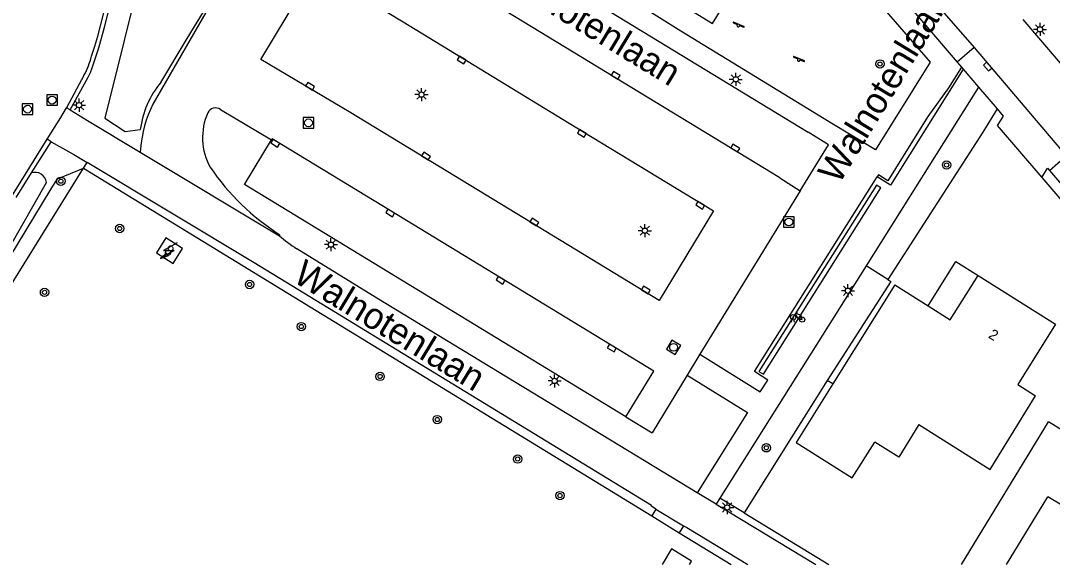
# Model space of a CAD drawing. Extents: x 136000 to 141014, y 402000 to 403500.
# Drawn here: x 138421.8 to 138520.3, y 402000 to 402051.9 of the extents above; entities that cross this region are included whole.
import ezdxf

# ---------------------------------------------------------------- set-up
doc = ezdxf.new("R2010")
doc.units = 0
for name, color, linetype in [('gg-afsc-hekwerk', 7, 'Continuous'), ('gg-afsc-muur', 7, 'Continuous'), ('gg-anno-huisnummerreeks BGT', 7, 'Continuous'), ('gg-anno-openbare ruimte label', 7, 'Continuous'), ('gg-bbg-gedigitaliseerde bebouwing', 7, 'Continuous'), ('gg-bbg-hoofdgebouw', 7, 'Continuous'), ('gg-bbg-onder overbouw', 7, 'Continuous'), ('gg-bbg-pand overbouw', 7, 'Continuous'), ('gg-knt-onverhard', 7, 'Continuous'), ('gg-knt-verharding', 7, 'Continuous'), ('gg-knt-verharding nz', 7, 'Continuous'), ('gg-kntw-greppel-droge sloot', 7, 'Continuous'), ('gt-grn-groengrens', 7, 'Continuous'), ('gt-grn-vlakafsluiter', 7, 'Continuous'), ('gt-grn-weggrens', 7, 'Continuous'), ('gt-symb-boom', 7, 'Continuous'), ('gt-symb-fietsenrek', 7, 'Continuous'), ('gt-symb-kolk', 7, 'Continuous'), ('gt-symb-lichtmast', 7, 'Continuous'), ('gt-symb-rioolschacht', 7, 'Continuous'), ('gt-symb-speelvoorziening', 7, 'Continuous'), ('gt-symb-trafo symbool', 7, 'Continuous')]:
    doc.layers.add(name, color=color, linetype=linetype)

# ---------------------------------------------------------------- blocks, each defined once
blk = doc.blocks.new('gt0-KOLK')
at = {"layer": 'gt-symb-kolk'}
blk.add_lwpolyline([(0, 0), (0.375, 0), (0.375, 0.4), (-0.375, 0.4), (-0.375, 0), (0, 0)], dxfattribs=at)
blk = doc.blocks.new('gt0-LMAST')
at = {"layer": 'gt-symb-lichtmast'}
for p, q in [((-0.182, 0.173), (-0.447, 0.438)), ((-0.005, 0.246), (-0.005, 0.621)), ((0.172, 0.173), (0.437, 0.438)), ((-0.255, -0.004), (-0.63, -0.004)), ((-0.182, -0.181), (-0.447, -0.446)), ((-0.005, -0.254), (-0.005, -0.629)), ((0.437, -0.446), (0.172, -0.181)), ((0.245, -0.004), (0.62, -0.004))]:
    blk.add_line(p, q, dxfattribs=at)
blk.add_circle((-0.005, -0.004), 0.25, dxfattribs=at)
blk = doc.blocks.new('gt0-BOOM')
at = {"layer": 'gt-symb-boom'}
for radius in [0.4, 0.2]:
    blk.add_circle((0, 0), radius, dxfattribs=at)
blk = doc.blocks.new('gt0-FREK')
at = {"layer": 'gt-symb-fietsenrek'}
for p, q in [((0.259, 0.762), (0.294, 0.823)), ((0.54, 0.335), (0.259, 0.762)), ((0.294, 0.823), (0.767, 0.714)), ((0.767, 0.714), (0.54, 0.335)), ((0.757, 0.841), (0.866, 0.816)), ((0.767, 0.714), (0.84, 0.822)), ((0.895, 0.252), (0.767, 0.714))]:
    blk.add_line(p, q, dxfattribs=at)
for points in [[(-0.124, 0), (-0.047, 0.312), (0.053, 0.312), (0.12, 0)], [(0.036, 0.476), (0.228, 0.708), (0.259, 0.762)], [(0.294, 0.823), (0.36, 0.937), (0.452, 0.935)], [(0.54, 0.335), (0.555, 0.305), (0.895, 0.252)]]:
    blk.add_lwpolyline(points, dxfattribs=at)
for centre in [(0.036, 0.476), (0.895, 0.252)]:
    blk.add_circle(centre, 0.252, dxfattribs=at)
blk = doc.blocks.new('gt0-RS')
at = {"layer": 'gt-symb-rioolschacht'}
blk.add_lwpolyline([(-0.5, -0.5), (0.5, -0.5), (0.5, 0.5), (-0.5, 0.5)], close=True, dxfattribs=at)
blk.add_circle((0, 0), 0.375, dxfattribs=at)
blk = doc.blocks.new('gt0-SV')
at = {"layer": 'gt-symb-speelvoorziening'}
for p, q in [((-0.477, 0.255), (-0.08, 0.096)), ((0.542, -0.076), (-0.449, 0.324)), ((0.125, 0.014), (0.515, -0.143))]:
    blk.add_line(p, q, dxfattribs=at)
for centre, radius, start, end in [((-0.466, 0.291), 0.0369, 63.6251, 252.66016), ((-0.002, -0.005), 0.128, 127.68665, 8.59861), ((0.531, -0.111), 0.0363, 243.50852, 72.54358)]:
    blk.add_arc(centre, radius, start, end, dxfattribs=at)
blk = doc.blocks.new('gt0-HSP')
at = {"layer": 'gt-symb-trafo symbool'}
for points in [[(0.771, 0.746), (-0.529, -0.004), (0.471, -0.004), (-0.829, -0.754)], [(-0.217, -0.24), (-0.829, -0.754), (-0.077, -0.48)]]:
    blk.add_lwpolyline(points, dxfattribs=at)

msp = doc.modelspace()

# ---------------------------------------------------------------- linework, layer by layer
at = {"layer": 'gg-afsc-hekwerk'}
for p, q in [((138404.306, 402000), (138427.809, 402037.794)), ((138427.809, 402037.794), (138482.069, 402004.631)), ((138482.069, 402004.631), (138484.705, 402003.02)), ((138484.705, 402003.02), (138489.646, 402000))]:
    msp.add_line(p, q, dxfattribs=at)
at = {"layer": 'gg-afsc-muur'}
for p, q in [((138498.838, 402017.546), (138490.907, 402004.909)), ((138499.362, 402017.214), (138498.838, 402017.546)), ((138490.907, 402004.909), (138499, 402000))]:
    msp.add_line(p, q, dxfattribs=at)
at = {"layer": 'gg-bbg-gedigitaliseerde bebouwing'}
for p, q in [((138511.642, 402000), (138519.98, 402013.6)), ((138515.944, 402000), (138519.895, 402006.45)), ((138525.018, 402003.371), (138519.895, 402006.45))]:
    msp.add_line(p, q, dxfattribs=at)
for points in [[(138507.583, 402013.342), (138514.4, 402009.06), (138518.723, 402016.086)], [(138507.583, 402013.342), (138505.679, 402010.234), (138503.367, 402011.65)], [(138495.853, 402011.633), (138501.206, 402008.268), (138503.367, 402011.65)]]:
    msp.add_lwpolyline(points, dxfattribs=at)
at = {"layer": 'gg-bbg-hoofdgebouw'}
for p, q in [((138513.24, 402027.55), (138520.64, 402022.92)), ((138505.3, 402026.66), (138499.362, 402017.214)), ((138505.3, 402026.66), (138508.47, 402024.667)), ((138499.362, 402017.214), (138495.853, 402011.633))]:
    msp.add_line(p, q, dxfattribs=at)
for points in [[(138435.661, 402031.146), (138434.763, 402029.726), (138436.369, 402028.71), (138437.267, 402030.129), (138435.661, 402031.146)], [(138520.64, 402022.92), (138517.028, 402017.147), (138518.723, 402016.086)], [(138533.83, 402008.39), (138528.5, 402011.78), (138529.43, 402013.24), (138525.45, 402015.74), (138522.95, 402011.74), (138519.98, 402013.6)], [(138485.683, 402000), (138485.871, 402000.306), (138483.977, 402001.469), (138483.077, 402000)]]:
    msp.add_lwpolyline(points, dxfattribs=at)
at = {"layer": 'gg-bbg-onder overbouw'}
msp.add_lwpolyline([(138508.47, 402024.667), (138510.58, 402023.34), (138513.24, 402027.55)], dxfattribs=at)
at = {"layer": 'gg-bbg-pand overbouw'}
msp.add_lwpolyline([(138508.47, 402024.667), (138511.125, 402028.889), (138513.24, 402027.55)], dxfattribs=at)
at = {"layer": 'gg-knt-onverhard'}
msp.add_lwpolyline([(138487.869, 402051.606), (138491.687, 402057.81), (138493.392, 402056.77), (138495.169, 402059.707), (138488.39, 402063.888), (138482.85, 402054.713), (138487.869, 402051.606)], dxfattribs=at)
at = {"layer": 'gg-knt-verharding'}
for p, q in [((138442.095, 402057.178), (138434.42, 402043.914)), ((138503.979, 402056.419), (138511.242, 402047.918)), ((138517.511, 402051.979), (138533.474, 402033.26)), ((138511.242, 402047.918), (138511.658, 402047.43)), ((138511.658, 402047.43), (138511.82, 402047.242)), ((138427.882, 402046.693), (138426.181, 402043.563)), ((138513.28, 402045.544), (138502.541, 402028.488)), ((138513.28, 402045.544), (138515.049, 402043.454)), ((138426.543, 402043.374), (138426.181, 402043.563)), ((138440.876, 402043.411), (138445.746, 402040.503)), ((138421.022, 402035.212), (138424.344, 402040.559)), ((138422.837, 402037.344), (138424.711, 402040.33)), ((138424.711, 402040.33), (138424.344, 402040.559)), ((138433.252, 402039.655), (138433.227, 402039.331)), ((138433.227, 402039.331), (138446.51, 402031.358)), ((138421.368, 402035.003), (138422.837, 402037.344)), ((138520.054, 402037.593), (138528.852, 402027.296)), ((138496.242, 402035.639), (138486.679, 402020.064)), ((138446.51, 402031.358), (138446.558, 402031.442)), ((138502.541, 402028.488), (138488.583, 402006.319)), ((138485.462, 402018.065), (138482.113, 402012.562)), ((138479.602, 402014.088), (138482.113, 402012.562)), ((138488.223, 402005.747), (138486.399, 402006.832)), ((138488.583, 402006.319), (138488.223, 402005.747)), ((138488.223, 402005.747), (138497.735, 402000)), ((138482.462, 402005.274), (138482.069, 402004.631)), ((138482.462, 402005.274), (138485.098, 402003.664)), ((138485.098, 402003.664), (138484.705, 402003.02))]:
    msp.add_line(p, q, dxfattribs=at)
for points in [[(138426.543, 402043.374), (138428.237, 402046.473), (138428.459, 402046.921), (138428.648, 402047.386), (138429.267, 402049.295), (138429.81, 402051.244), (138430.796, 402055.147), (138431.242, 402057.126), (138434.392, 402070.487), (138434.776, 402070.4), (138434.881, 402070.97), (138434.528, 402071.057), (138434.804, 402072.23), (138434.516, 402072.296)], [(138452.927, 402062.195), (138455.46, 402066.516), (138496.998, 402041.246)], [(138428.576, 402048.477), (138428.892, 402049.438), (138429.176, 402050.399), (138429.439, 402051.369), (138430.418, 402055.262), (138431.067, 402058.201)], [(138511.82, 402047.242), (138504.867, 402036.174), (138503.589, 402036.963)], [(138424.344, 402040.559), (138425.649, 402042.651), (138426.181, 402043.563)], [(138426.543, 402043.374), (138428.186, 402042.358), (138433.227, 402039.331)], [(138515.049, 402043.454), (138515.626, 402042.773), (138515.076, 402041.88)], [(138496.242, 402035.639), (138498.941, 402040.035), (138496.998, 402041.246)], [(138424.711, 402040.33), (138426.871, 402039.108), (138428.141, 402038.345)], [(138479.602, 402014.088), (138443.167, 402036.229), (138445.746, 402040.503)], [(138482.462, 402005.274), (138482.045, 402005.549), (138482.06, 402005.609), (138444.103, 402028.764), (138428.141, 402038.345)], [(138519.314, 402036.924), (138519.881, 402037.796), (138520.054, 402037.593)], [(138486.679, 402020.064), (138492.445, 402016.452), (138493.157, 402017.582), (138491.873, 402018.39), (138503.589, 402036.963)], [(138486.399, 402006.832), (138455.816, 402025.408), (138448.192, 402030.11)], [(138485.462, 402018.065), (138491.209, 402014.494), (138486.399, 402006.832)], [(138485.098, 402003.664), (138485.428, 402003.511), (138491.259, 402000)]]:
    msp.add_lwpolyline(points, dxfattribs=at)
for centre, radius, start, end in [((138418.828, 402051.242), 10.133, 333.32306, 344.16353), ((138445.642, 402038.547), 12.439, 154.43912, 174.88906), ((138445.027, 402040.713), 5.854, 156.04364, 208.86474), ((138440.42, 402042.714), 0.833, 56.79013, 153.18569), ((138459.273, 402051.239), 23.528, 214.5742, 237.28841), ((138453.898, 402039.558), 11.037, 227.98113, 238.86998)]:
    msp.add_arc(centre, radius, start, end, dxfattribs=at)
at = {"layer": 'gg-knt-verharding nz'}
for p, q in [((138512.863, 402049.307), (138511.242, 402047.918)), ((138512.863, 402049.307), (138521.656, 402038.978)), ((138511.82, 402047.242), (138513.28, 402045.544)), ((138520.054, 402037.593), (138521.656, 402038.978)), ((138494.313, 402036.877), (138496.242, 402035.639))]:
    msp.add_line(p, q, dxfattribs=at)
for points in [[(138494.313, 402036.877), (138491.227, 402038.771), (138456.311, 402059.992), (138452.869, 402062.102), (138452.927, 402062.195)], [(138505.488, 402057.734), (138506.02, 402057.167), (138512.863, 402049.307)], [(138453.164, 402043.175), (138444.754, 402048.182), (138449.969, 402056.858), (138458.335, 402051.776)], [(138458.335, 402051.776), (138475.504, 402041.299), (138487.971, 402033.724), (138482.796, 402025.161), (138460.417, 402038.779), (138453.164, 402043.175)], [(138479.602, 402014.088), (138482.28, 402018.436), (138457.195, 402033.709), (138445.809, 402040.604), (138445.746, 402040.503)], [(138503.949, 402035.922), (138503.53, 402036.188), (138492.316, 402018.411), (138492.757, 402018.147), (138503.949, 402035.922)]]:
    msp.add_lwpolyline(points, dxfattribs=at)
at = {"layer": 'gg-kntw-greppel-droge sloot'}
msp.add_lwpolyline([(138402.273, 402000), (138417.177, 402024.022), (138424.281, 402036.438)], dxfattribs=at)
msp.add_arc((138423.194, 402036.31), 1.094, 6.72469, 109.06504, dxfattribs=at)
at = {"layer": 'gt-grn-groengrens'}
for p, q in [((138427.809, 402037.794), (138428.141, 402038.345)), ((138519.314, 402036.924), (138528.198, 402026.536)), ((138504.608, 402027.187), (138502.541, 402028.488)), ((138490.907, 402004.909), (138488.583, 402006.319))]:
    msp.add_line(p, q, dxfattribs=at)
for points in [[(138438.834, 402072.949), (138437.447, 402072.996), (138435.38, 402064.836), (138429.833, 402042.57), (138431.782, 402041.315), (138433.226, 402041.479)], [(138500.234, 402057.257), (138502.474, 402054.565), (138504.27, 402052.962), (138508.671, 402047.917), (138503.437, 402039.551), (138499.117, 402042.173), (138484.845, 402050.887), (138477.877, 402055.252), (138461.564, 402064.962), (138457.882, 402067.249)], [(138435.194, 402045.99), (138437.701, 402050.159), (138439.613, 402053.299), (138441.748, 402056.969)], [(138511.658, 402047.43), (138510.403, 402045.462), (138508.442, 402042.717), (138504.618, 402036.594), (138503.724, 402037.171), (138503.589, 402036.963)], [(138515.049, 402043.454), (138513.702, 402041.233), (138504.608, 402027.187)], [(138402.658, 402000), (138417.431, 402023.836), (138424.725, 402035.833), (138425.334, 402036.779), (138427.809, 402037.794)], [(138504.608, 402027.187), (138504.914, 402026.983), (138498.838, 402017.546)]]:
    msp.add_lwpolyline(points, dxfattribs=at)
msp.add_arc((138442.055, 402040.312), 8.906, 140.3892, 172.4707, dxfattribs=at)
at = {"layer": 'gt-grn-vlakafsluiter'}
msp.add_line((138515.076, 402041.88), (138519.314, 402036.924), dxfattribs=at)
at = {"layer": 'gt-grn-weggrens'}
msp.add_line((138486.679, 402020.064), (138485.462, 402018.065), dxfattribs=at)

# ---------------------------------------------------------------- block references
at = {"layer": 'gt-symb-boom'}
for p in [(138503.872, 402047.747), (138510.233, 402038.105), (138425.644, 402036.559), (138431.258, 402032.046), (138424.084, 402025.958), (138443.663, 402026.703), (138448.607, 402022.688), (138456.133, 402017.927), (138461.594, 402013.818), (138469.271, 402010.046), (138473.311, 402006.562)]:
    msp.add_blockref('gt0-BOOM', p, dxfattribs=at)
at = {"layer": 'gt-symb-boom', "rotation": -158.95425918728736}
msp.add_blockref('gt0-BOOM', (138493.019, 402011.12), dxfattribs=at)
at = {"layer": 'gt-symb-fietsenrek'}
msp.add_blockref('gt0-FREK', (138495.546, 402023.107), dxfattribs=at)
at = {"layer": 'gt-symb-kolk'}
for p, rotation in [((138464.032, 402048.291), 148.5351269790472), ((138514.3, 402047.619), 130.41311028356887), ((138478.522, 402046.494), -31.33720572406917), ((138449.34, 402045.452), -30.76585638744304), ((138475.504, 402041.299), 148.66279427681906), ((138446.224, 402040.357), 148.79050908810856), ((138489.948, 402039.545), -31.179817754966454), ((138460.417, 402038.779), -31.33720572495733), ((138486.803, 402034.439), 148.74151469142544), ((138457.195, 402033.709), 148.66279427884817), ((138470.764, 402032.481), -31.337205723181), ((138467.734, 402027.286), 148.66279427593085), ((138481.406, 402026.002), -31.179817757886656), ((138478.359, 402020.82), 148.74151468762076)]:
    msp.add_blockref('gt0-KOLK', p, dxfattribs=dict(at, rotation=rotation))
at = {"layer": 'gt-symb-lichtmast'}
for p in [(138519.16, 402051.049), (138490.105, 402046.282), (138460.094, 402044.825), (138427.387, 402043.817), (138481.418, 402031.842), (138451.444, 402030.51), (138500.821, 402026.112), (138472.802, 402017.506), (138489.279, 402005.431)]:
    msp.add_blockref('gt0-LMAST', p, dxfattribs=at)
at = {"layer": 'gt-symb-rioolschacht'}
for p in [(138422.462, 402043.429), (138424.81, 402044.298), (138449.294, 402042.128), (138495.168, 402032.666)]:
    msp.add_blockref('gt0-RS', p, dxfattribs=at)
at = {"layer": 'gt-symb-rioolschacht', "rotation": -31.543673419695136}
msp.add_blockref('gt0-RS', (138484.162, 402020.71), dxfattribs=at)
at = {"layer": 'gt-symb-speelvoorziening'}
for p in [(138490.343, 402051.411), (138496.108, 402048.125)]:
    msp.add_blockref('gt0-SV', p, dxfattribs=at)
at = {"layer": 'gt-symb-trafo symbool'}
msp.add_blockref('gt0-HSP', (138435.99, 402029.938), dxfattribs=at)

# ---------------------------------------------------------------- texts
at = {"layer": 'gg-anno-huisnummerreeks BGT'}
for s, rotation, p in [('8', 327.7, (138435.419, 402029.714)), ('2', 328, (138514.147, 402021.675))]:
    msp.add_text(s, height=1, rotation=rotation, dxfattribs=at).set_placement(p)
at = {"layer": 'gg-anno-openbare ruimte label'}
for rotation, p in [(328.7, (138466.366, 402056.178)), (58.7, (138499.956, 402036.173)), (328.7, (138447.682, 402027.047))]:
    msp.add_text('Walnotenlaan', height=2.5, rotation=rotation, dxfattribs=at).set_placement(p)

doc.saveas('drawing.dxf')
